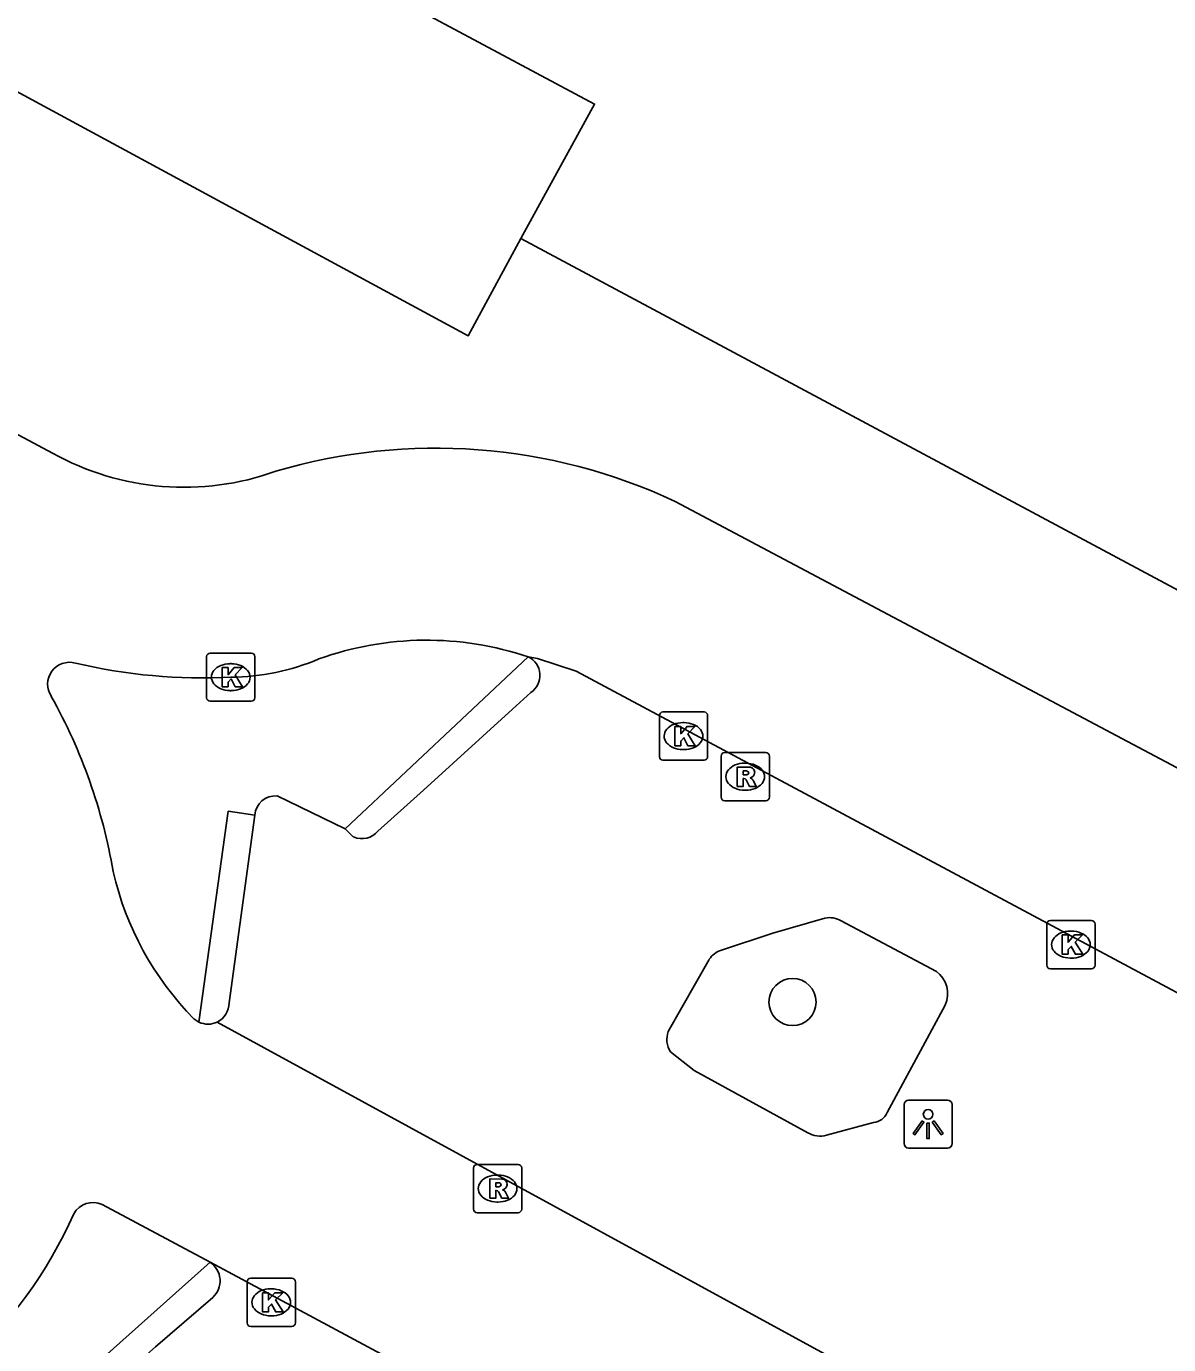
# Model space of a CAD drawing. Extents: x 159489 to 160304, y 383826 to 384530.
# Drawn here: x 160053.79 to 160077.48, y 383902.28 to 383929.62 of the extents above; entities that cross this region are included whole.
import ezdxf

# ---------------------------------------------------------------- set-up
doc = ezdxf.new("R2010")
doc.units = 0
for name, color, linetype in [('IMGEO_Boom', 7, 'Continuous'), ('IMGEO_Kolk', 7, 'Continuous'), ('IMGEO_Lichtpunt', 7, 'Continuous'), ('IMGEO_Pand', 7, 'Continuous'), ('IMGEO_Pand_overbouw', 7, 'Continuous'), ('IMGEO_Parkeervlak_open', 7, 'Continuous'), ('IMGEO_Rijbaan_lokaal_open', 7, 'Continuous'), ('IMGEO_Rioolput', 7, 'Continuous'), ('IMGEO_Voetpad_open', 7, 'Continuous')]:
    doc.layers.add(name, color=color, linetype=linetype)

msp = doc.modelspace()

# ---------------------------------------------------------------- linework, layer by layer
at = {"layer": 'IMGEO_Boom'}
msp.add_circle((160069.677, 383909.388), 0.489, dxfattribs=at)
at = {"layer": 'IMGEO_Kolk'}
for p, q in [((160057.6, 383916.625), (160058.452, 383916.625)), ((160057.525, 383915.699), (160057.525, 383916.551)), ((160058.013, 383916.405), (160058.038, 383916.405)), ((160058.526, 383916.551), (160058.526, 383915.699)), ((160058.036, 383915.845), (160058.011, 383915.845)), ((160058.452, 383915.625), (160057.6, 383915.625)), ((160066.915, 383914.477), (160066.915, 383915.329)), ((160066.99, 383915.403), (160067.842, 383915.403)), ((160067.916, 383915.329), (160067.916, 383914.477)), ((160067.403, 383915.183), (160067.428, 383915.183)), ((160067.426, 383914.623), (160067.401, 383914.623)), ((160067.842, 383914.403), (160066.99, 383914.403)), ((160074.95, 383910.152), (160074.95, 383911.004)), ((160075.025, 383911.078), (160075.877, 383911.078)), ((160075.438, 383910.858), (160075.463, 383910.858)), ((160075.951, 383911.004), (160075.951, 383910.152)), ((160075.877, 383910.078), (160075.025, 383910.078)), ((160075.461, 383910.298), (160075.436, 383910.298)), ((160058.364, 383902.734), (160058.364, 383903.586)), ((160058.439, 383903.66), (160059.291, 383903.66)), ((160059.365, 383903.586), (160059.365, 383902.734)), ((160058.852, 383903.44), (160058.877, 383903.44)), ((160059.291, 383902.66), (160058.439, 383902.66)), ((160058.875, 383902.88), (160058.85, 383902.88))]:
    msp.add_line(p, q, dxfattribs=at)
for points in [[(160057.6, 383916.625), (160058.452, 383916.625)], [(160057.525, 383915.699), (160057.525, 383916.551)], [(160057.846, 383916.325), (160057.969, 383916.325), (160057.969, 383916.174), (160058.099, 383916.325), (160058.263, 383916.325), (160058.117, 383916.174), (160058.27, 383915.925), (160058.118, 383915.925), (160058.033, 383916.089), (160057.969, 383916.022), (160057.969, 383915.925), (160057.846, 383915.925), (160057.846, 383916.325)], [(160058.526, 383916.551), (160058.526, 383915.699)], [(160058.452, 383915.625), (160057.6, 383915.625)], [(160066.915, 383914.477), (160066.915, 383915.329)], [(160066.99, 383915.403), (160067.842, 383915.403)], [(160067.916, 383915.329), (160067.916, 383914.477)], [(160067.236, 383915.103), (160067.359, 383915.103), (160067.359, 383914.952), (160067.489, 383915.103), (160067.653, 383915.103), (160067.507, 383914.952), (160067.66, 383914.703), (160067.508, 383914.703), (160067.423, 383914.867), (160067.359, 383914.8), (160067.359, 383914.703), (160067.236, 383914.703), (160067.236, 383915.103)], [(160067.842, 383914.403), (160066.99, 383914.403)], [(160074.95, 383910.152), (160074.95, 383911.004)], [(160075.025, 383911.078), (160075.877, 383911.078)], [(160075.951, 383911.004), (160075.951, 383910.152)], [(160075.271, 383910.778), (160075.394, 383910.778), (160075.394, 383910.627), (160075.524, 383910.778), (160075.688, 383910.778), (160075.542, 383910.627), (160075.695, 383910.378), (160075.543, 383910.378), (160075.458, 383910.542), (160075.394, 383910.475), (160075.394, 383910.378), (160075.271, 383910.378), (160075.271, 383910.778)], [(160075.877, 383910.078), (160075.025, 383910.078)], [(160058.364, 383902.734), (160058.364, 383903.586)], [(160058.439, 383903.66), (160059.291, 383903.66)], [(160059.365, 383903.586), (160059.365, 383902.734)], [(160058.685, 383903.36), (160058.808, 383903.36), (160058.808, 383903.209), (160058.938, 383903.36), (160059.102, 383903.36), (160058.956, 383903.209), (160059.109, 383902.96), (160058.957, 383902.96), (160058.872, 383903.124), (160058.808, 383903.057), (160058.808, 383902.96), (160058.685, 383902.96), (160058.685, 383903.36)], [(160059.291, 383902.66), (160058.439, 383902.66)]]:
    msp.add_lwpolyline(points, dxfattribs=at)
for centre, start, end in [((160057.602, 383916.549), 91.552, 178.448), ((160057.602, 383916.549), 91.552, 178.448), ((160058.45, 383916.549), 1.552, 88.448), ((160058.45, 383916.549), 1.552, 88.448), ((160057.602, 383915.701), 181.552, 268.448), ((160057.602, 383915.701), 181.552, 268.448), ((160058.45, 383915.701), 271.552, 358.448), ((160058.45, 383915.701), 271.552, 358.448), ((160066.992, 383915.327), 91.552, 178.448), ((160066.992, 383915.327), 91.552, 178.448), ((160067.84, 383915.327), 1.552, 88.448), ((160067.84, 383915.327), 1.552, 88.448), ((160066.992, 383914.479), 181.552, 268.448), ((160066.992, 383914.479), 181.552, 268.448), ((160067.84, 383914.479), 271.552, 358.448), ((160067.84, 383914.479), 271.552, 358.448), ((160075.027, 383911.002), 91.552, 178.448), ((160075.027, 383911.002), 91.552, 178.448), ((160075.875, 383911.002), 1.552, 88.448), ((160075.875, 383911.002), 1.552, 88.448), ((160075.027, 383910.154), 181.552, 268.448), ((160075.027, 383910.154), 181.552, 268.448), ((160075.875, 383910.154), 271.552, 358.448), ((160075.875, 383910.154), 271.552, 358.448), ((160058.441, 383903.584), 91.552, 178.448), ((160058.441, 383903.584), 91.552, 178.448), ((160059.289, 383903.584), 1.552, 88.448), ((160059.289, 383903.584), 1.552, 88.448), ((160058.441, 383902.736), 181.552, 268.448), ((160058.441, 383902.736), 181.552, 268.448), ((160059.289, 383902.736), 271.552, 358.448), ((160059.289, 383902.736), 271.552, 358.448)]:
    msp.add_arc(centre, 0.0765, start, end, dxfattribs=at)
for centre, major_axis, ratio, start_param, end_param in [((160058.012, 383916.125), (-0.387, 0.002), 0.722429, 4.712389, 7.853982), ((160058.037, 383916.125), (-0.39, 0.002), 0.717154, 1.570796, 4.712389), ((160067.402, 383914.903), (-0.387, 0.002), 0.722429, 4.712389, 7.853982), ((160067.427, 383914.903), (-0.39, 0.002), 0.717154, 1.570796, 4.712389), ((160075.437, 383910.578), (-0.387, 0.002), 0.722429, 4.712389, 7.853982), ((160075.462, 383910.578), (-0.39, 0.002), 0.717154, 1.570796, 4.712389), ((160058.851, 383903.16), (-0.387, 0.002), 0.722429, 4.712389, 7.853982), ((160058.876, 383903.16), (-0.39, 0.002), 0.717154, 1.570796, 4.712389)]:
    msp.add_ellipse(centre, major_axis=major_axis, ratio=ratio, start_param=start_param, end_param=end_param, dxfattribs=at)
at = {"layer": 'IMGEO_Lichtpunt'}
for p, q in [((160072.892, 383907.356), (160072.084, 383907.356)), ((160072.892, 383907.356), (160072.084, 383907.356)), ((160071.99, 383907.261), (160071.99, 383906.454)), ((160071.99, 383907.261), (160071.99, 383906.454)), ((160072.986, 383906.454), (160072.986, 383907.261)), ((160072.986, 383906.454), (160072.986, 383907.261)), ((160072.084, 383906.36), (160072.892, 383906.36)), ((160072.084, 383906.36), (160072.892, 383906.36))]:
    msp.add_line(p, q, dxfattribs=at)
for points in [[(160072.364, 383906.925), (160072.403, 383906.897), (160072.215, 383906.635), (160072.177, 383906.662), (160072.364, 383906.925)], [(160072.466, 383906.877), (160072.513, 383906.877), (160072.513, 383906.555), (160072.466, 383906.555), (160072.466, 383906.877)], [(160072.576, 383906.897), (160072.614, 383906.924), (160072.801, 383906.662), (160072.762, 383906.634), (160072.576, 383906.897)]]:
    msp.add_lwpolyline(points, dxfattribs=at)
msp.add_circle((160072.489, 383907.059), 0.0994, dxfattribs=at)
for centre, start, end in [((160072.084, 383907.261), 90, 180), ((160072.084, 383907.261), 90, 180), ((160072.892, 383907.261), 0, 90), ((160072.892, 383907.261), 0, 90), ((160072.084, 383906.454), 180, 270), ((160072.084, 383906.454), 180, 270), ((160072.892, 383906.454), 270, 0), ((160072.892, 383906.454), 270, 360)]:
    msp.add_arc(centre, 0.0946, start, end, dxfattribs=at)
at = {"layer": 'IMGEO_Pand'}
msp.add_lwpolyline([(159989.335, 383968.396), (159988.299, 383966.46), (159988.489, 383965.57), (159995.29, 383961.94), (160043.799, 383936.049), (160045.309, 383938.84), (160065.57, 383928.01), (160064.04, 383925.219), (160112.846, 383899.104), (160119.339, 383895.63), (160120.16, 383895.88), (160149.23, 383950.19), (160149, 383951.01), (160104.064, 383975.064)], dxfattribs=at)
at = {"layer": 'IMGEO_Pand_overbouw'}
msp.add_lwpolyline([(160045.309, 383938.84), (160043.799, 383936.049), (160042.761, 383934.131), (160062.952, 383923.207), (160064.04, 383925.219), (160065.57, 383928.01)], close=True, dxfattribs=at)
at = {"layer": 'IMGEO_Parkeervlak_open'}
for points in [[(160060.401, 383912.982), (160058.985, 383913.663)], [(160070.35, 383911.124), (160069.269, 383910.813), (160068.201, 383910.463)], [(160072.661, 383910.024), (160070.685, 383911.069)], [(160067.95, 383910.273), (160067.101, 383908.777)], [(160071.641, 383907.096), (160072.842, 383909.326)], [(160067.146, 383908.356), (160067.639, 383907.97), (160069.995, 383906.676)], [(160070.382, 383906.625), (160071.359, 383906.888)]]:
    msp.add_lwpolyline(points, dxfattribs=at)
for centre, radius, start, end in [((160058.954, 383913.234), 0.43, 85.8446, 175.7466), ((160070.456, 383910.722), 0.416, 56.567, 104.7859), ((160068.341, 383910.018), 0.467, 107.4151, 146.8343), ((160072.317, 383909.562), 0.576, 335.7595, 53.3151), ((160067.535, 383908.61), 0.465, 158.9961, 213.2061), ((160071.322, 383907.233), 0.347, 276.0669, 336.7572), ((160070.252, 383907.13), 0.522, 240.5155, 284.4698)]:
    msp.add_arc(centre, radius, start, end, dxfattribs=at)
at = {"layer": 'IMGEO_Rijbaan_lokaal_open'}
for points in [[(160054.329, 383920.771), (160045.346, 383925.569)], [(160107.765, 383898.061), (160078.772, 383913.649), (160067.244, 383919.771)], [(160064.197, 383916.546), (160064.389, 383916.511), (160065.192, 383916.249), (160100.562, 383897.33)], [(160057.366, 383908.972), (160057.262, 383909.041)], [(160095.7, 383888.246), (160057.744, 383908.973)], [(160055.357, 383905.187), (160057.595, 383903.993)], [(160057.595, 383903.993), (160129.004, 383865.653)]]:
    msp.add_lwpolyline(points, dxfattribs=at)
for centre, radius, start, end in [((160057.057, 383925.666), 5.604, 240.8675, 289.8489), ((160062.278, 383909.139), 11.735, 64.9627, 106.4218), ((160062.086, 383910.292), 6.6, 71.3452, 109.763), ((160054.68, 383915.98), 0.453, 74.1129, 213.9511), ((160057.429, 383927.497), 11.387, 256.6729, 273.0056), ((160057.997, 383920.863), 4.738, 270.3504, 293.0761), ((160044.297, 383910.148), 11.457, 9.7689, 29.1408), ((160061.777, 383913.503), 6.348, 192.8441, 224.6606), ((160057.554, 383909.371), 0.442, 244.8054, 295.4978), ((160055.167, 383904.777), 0.452, 65.1489, 150.8373), ((160046.153, 383908.846), 9.439, 288.2423, 335.9374)]:
    msp.add_arc(centre, radius, start, end, dxfattribs=at)
at = {"layer": 'IMGEO_Rioolput'}
for p, q in [((160068.195, 383913.635), (160068.195, 383914.487)), ((160068.27, 383914.561), (160069.122, 383914.561)), ((160069.196, 383914.487), (160069.196, 383913.635)), ((160068.683, 383914.341), (160068.708, 383914.341)), ((160068.706, 383913.781), (160068.681, 383913.781)), ((160069.122, 383913.561), (160068.27, 383913.561)), ((160063.059, 383905.093), (160063.059, 383905.945)), ((160063.134, 383906.019), (160063.986, 383906.019)), ((160064.06, 383905.945), (160064.06, 383905.093)), ((160063.547, 383905.799), (160063.572, 383905.799)), ((160063.57, 383905.239), (160063.545, 383905.239)), ((160063.986, 383905.019), (160063.134, 383905.019))]:
    msp.add_line(p, q, dxfattribs=at)
for points in [[(160068.195, 383913.635), (160068.195, 383914.487)], [(160068.27, 383914.561), (160069.122, 383914.561)], [(160069.196, 383914.487), (160069.196, 383913.635)], [(160068.784, 383914.259), (160068.532, 383914.261), (160068.532, 383913.861)], [(160068.71, 383914.18), (160068.656, 383914.18), (160068.656, 383914.099)], [(160068.532, 383913.861), (160068.656, 383913.861), (160068.656, 383914.023), (160068.667, 383914.023)], [(160068.656, 383914.099), (160068.708, 383914.099)], [(160068.714, 383913.994), (160068.785, 383913.861), (160068.925, 383913.861), (160068.86, 383913.987)], [(160069.122, 383913.561), (160068.27, 383913.561)], [(160063.059, 383905.093), (160063.059, 383905.945)], [(160063.134, 383906.019), (160063.986, 383906.019)], [(160064.06, 383905.945), (160064.06, 383905.093)], [(160063.648, 383905.717), (160063.396, 383905.719), (160063.396, 383905.319)], [(160063.396, 383905.319), (160063.52, 383905.319), (160063.52, 383905.481), (160063.531, 383905.481)], [(160063.574, 383905.638), (160063.52, 383905.638), (160063.52, 383905.557)], [(160063.52, 383905.557), (160063.572, 383905.557)], [(160063.578, 383905.452), (160063.649, 383905.319), (160063.789, 383905.319), (160063.724, 383905.445)], [(160063.986, 383905.019), (160063.134, 383905.019)]]:
    msp.add_lwpolyline(points, dxfattribs=at)
for centre, radius, start, end in [((160068.272, 383914.485), 0.0765, 91.552, 178.448), ((160068.272, 383914.485), 0.0765, 91.552, 178.448), ((160069.12, 383914.485), 0.0765, 1.552, 88.448), ((160069.12, 383914.485), 0.0765, 1.552, 88.448), ((160068.716, 383914.084), 0.0964, 77.0061, 93.1865), ((160068.73, 383914.141), 0.0378, 276.6634, 79.6772), ((160068.783, 383914.149), 0.109, 350.3612, 89.416), ((160068.666, 383913.97), 0.0533, 26.0293, 88.6989), ((160068.692, 383914.288), 0.19, 274.7715, 282.9687), ((160068.781, 383914.149), 0.112, 277.5842, 350.9817), ((160068.765, 383913.934), 0.108, 29.5134, 73.7905), ((160068.272, 383913.637), 0.0765, 181.552, 268.448), ((160068.272, 383913.637), 0.0765, 181.552, 268.448), ((160069.12, 383913.637), 0.0765, 271.552, 358.448), ((160069.12, 383913.637), 0.0765, 271.552, 358.448), ((160063.136, 383905.943), 0.0765, 91.552, 178.448), ((160063.136, 383905.943), 0.0765, 91.552, 178.448), ((160063.984, 383905.943), 0.0765, 1.552, 88.448), ((160063.984, 383905.943), 0.0765, 1.552, 88.448), ((160063.647, 383905.607), 0.109, 350.3612, 89.416), ((160063.53, 383905.428), 0.0533, 26.0293, 88.6989), ((160063.556, 383905.746), 0.19, 274.7715, 282.9687), ((160063.58, 383905.542), 0.0964, 77.0061, 93.1865), ((160063.594, 383905.599), 0.0378, 276.6634, 79.6772), ((160063.645, 383905.607), 0.112, 277.5842, 350.9817), ((160063.629, 383905.392), 0.108, 29.5134, 73.7905), ((160063.136, 383905.095), 0.0765, 181.552, 268.448), ((160063.136, 383905.095), 0.0765, 181.552, 268.448), ((160063.984, 383905.095), 0.0765, 271.552, 358.448), ((160063.984, 383905.095), 0.0765, 271.552, 358.448)]:
    msp.add_arc(centre, radius, start, end, dxfattribs=at)
for centre, major_axis, ratio, start_param, end_param in [((160068.682, 383914.061), (-0.387, 0.002), 0.722429, 4.712389, 7.853982), ((160068.707, 383914.061), (-0.39, 0.002), 0.717154, 1.570796, 4.712389), ((160063.546, 383905.519), (-0.387, 0.002), 0.722429, 4.712389, 7.853982), ((160063.571, 383905.519), (-0.39, 0.002), 0.717154, 1.570796, 4.712389)]:
    msp.add_ellipse(centre, major_axis=major_axis, ratio=ratio, start_param=start_param, end_param=end_param, dxfattribs=at)
at = {"layer": 'IMGEO_Voetpad_open'}
for points in [[(160060.401, 383912.982), (160064.197, 383916.546)], [(160064.251, 383915.806), (160063.869, 383915.459), (160062.026, 383913.782), (160061.075, 383912.929)], [(160057.366, 383908.972), (160057.974, 383913.343), (160058.525, 383913.266)], [(160058.525, 383913.266), (160057.992, 383909.369)], [(160060.574, 383912.81), (160060.401, 383912.982)], [(160057.595, 383903.993), (160049.836, 383897.066)], [(160057.653, 383903.263), (160056.466, 383902.234), (160052.505, 383898.73), (160050.467, 383896.9)]]:
    msp.add_lwpolyline(points, dxfattribs=at)
for centre, radius, start, end in [((160064.013, 383916.161), 0.427, 303.8145, 64.5328), ((160060.744, 383913.21), 0.434, 247.0186, 319.7045), ((160057.553, 383909.368), 0.439, 295.7498, 0.1355), ((160057.339, 383903.605), 0.465, 312.5625, 56.523)]:
    msp.add_arc(centre, radius, start, end, dxfattribs=at)

doc.saveas('drawing.dxf')
